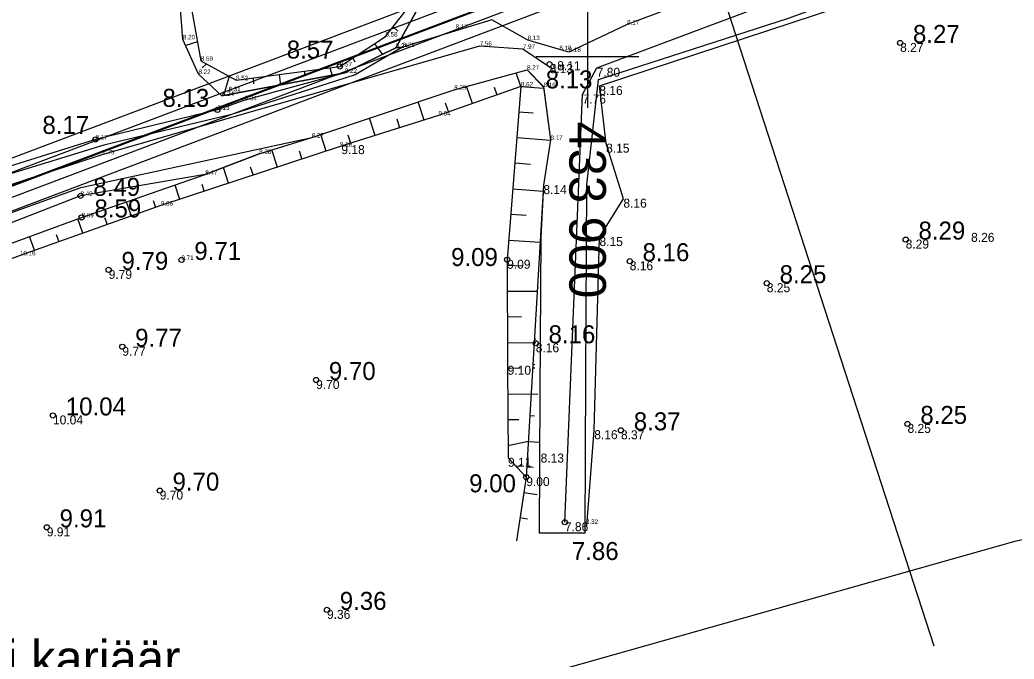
# Model space of a CAD drawing. Extents: x 433497 to 434382, y 6534486 to 6534993.
# Drawn here: x 433855.8 to 433933.2, y 6534653.1 to 6534702.9 of the extents above; entities that cross this region are included whole.
import ezdxf

# ---------------------------------------------------------------- set-up
doc = ezdxf.new("R2010")
doc.units = 0
for name, color, linetype in [('Default', 7, 'Continuous'), ('kataster', 7, 'Continuous'), ('KORGUS-EH2000', 7, 'Continuous'), ('MOOTKORG-EH2000', 7, 'Continuous'), ('PIIR', 7, 'Continuous'), ('RELJEEF', 7, 'Continuous'), ('VEEKOGU', 7, 'Continuous'), ('VORK', 7, 'Continuous'), ('VORMISTUS', 7, 'Continuous')]:
    doc.layers.add(name, color=color, linetype=linetype)

msp = doc.modelspace()

# ---------------------------------------------------------------- linework, layer by layer
at = {"layer": 'Default'}
msp.add_lwpolyline([(433617.12, 6534791.025), (433632.75, 6534606.045), (434137.38, 6534796.515), (434127.69, 6534855.6), (433968.21, 6534911.925), (433942.38, 6534904.035), (433920.99, 6534907.275)], close=True, dxfattribs=at)
msp.add_lwpolyline([(433617.12, 6534791.025), (433632.75, 6534606.045), (434137.38, 6534796.515), (434127.69, 6534855.6), (433968.21, 6534911.925), (433942.38, 6534904.035), (433920.99, 6534907.275)], close=True, dxfattribs=at)
msp.add_lwpolyline([(433617.12, 6534791.025), (433632.75, 6534606.045), (434137.38, 6534796.515), (434127.69, 6534855.6), (433968.21, 6534911.925), (433942.38, 6534904.035), (433920.99, 6534907.275)], close=True, dxfattribs=at)
at = {"layer": 'kataster'}
msp.add_lwpolyline([(433617.102, 6534791.002), (433632.769, 6534606.029), (434137.446, 6534796.469), (434127.827, 6534855.589), (433950.026, 6534918.39)], close=True, dxfattribs=at)
at = {"layer": 'KORGUS-EH2000'}
for centre in [(433924.354, 6534701.056), (433880.692, 6534699.223), (433897.04, 6534699.402), (433871.149, 6534695.84), (433861.652, 6534693.541), (433860.483, 6534689.147), (433860.57, 6534687.466), (433924.787, 6534685.741), (433893.729, 6534684.169), (433868.35, 6534684.154), (433903.283, 6534684.056), (433862.675, 6534683.381), (433913.964, 6534682.344), (433863.739, 6534677.393), (433895.957, 6534677.664), (433878.84, 6534674.804), (433858.334, 6534672.043), (433924.931, 6534671.384), (433902.598, 6534670.886), (433895.217, 6534667.241), (433866.654, 6534666.188), (433857.853, 6534663.327), (433898.23, 6534663.727), (433879.688, 6534656.901)]:
    msp.add_circle(centre, 0.2, dxfattribs=at)
at = {"layer": 'PIIR'}
msp.add_line((433908.78, 6534710.175), (433926.99, 6534654.105), dxfattribs=at)
for points in [[(433632.021, 6534604.835), (434138.248, 6534795.936), (434128.468, 6534856.135), (433968.226, 6534912.818), (433942.33, 6534904.85), (433920.952, 6534908.165), (433616.327, 6534791.524), (433632.021, 6534604.835)], [(433632.732, 6534605.959), (434137.353, 6534796.454), (434127.754, 6534855.539), (433968.208, 6534911.976), (433942.39, 6534904.031), (433921.04, 6534907.341), (433617.174, 6534790.992), (433632.732, 6534605.959)], [(433633.446, 6534604.304), (434134.891, 6534793.6)]]:
    msp.add_lwpolyline(points, dxfattribs=at)
for points in [[(433618.234, 6534790.327), (433921.149, 6534906.313), (433942.464, 6534903.008), (433968.187, 6534910.923), (434126.862, 6534854.794), (434136.235, 6534797.101), (433633.617, 6534607.362)], [(433619.24, 6534789.695), (433634.52, 6534608.851), (434135.141, 6534797.808), (434125.908, 6534854.108), (433968.165, 6534909.82), (433942.53, 6534901.99), (433921.212, 6534905.219)], [(433619.24, 6534789.695), (433634.52, 6534608.851), (434135.141, 6534797.808), (434125.908, 6534854.108), (433968.165, 6534909.82), (433942.53, 6534901.99), (433921.212, 6534905.219)]]:
    msp.add_lwpolyline(points, close=True, dxfattribs=at)
at = {"layer": 'RELJEEF'}
for p, q in [((433885.216, 6534701.975), (433884.845, 6534702.32)), ((433869.598, 6534701.132), (433868.678, 6534700.861)), ((433883.386, 6534700.99), (433884.027, 6534700.165)), ((433881.898, 6534699.551), (433881.714, 6534699.894)), ((433869.96, 6534699.106), (433870.311, 6534699.421)), ((433879.921, 6534699.121), (433880.084, 6534698.531)), ((433872.062, 6534698.455), (433871.623, 6534696.946)), ((433873.989, 6534697.864), (433873.973, 6534698.336)), ((433875.956, 6534698.597), (433876.064, 6534697.778)), ((433877.985, 6534698.503), (433877.938, 6534698.859)), ((433894.806, 6534697.667), (433894.428, 6534698.738)), ((433891.034, 6534696.335), (433890.561, 6534697.676)), ((433892.707, 6534697.604), (433892.92, 6534697.001)), ((433894.806, 6534697.667), (433895.235, 6534697.633)), ((433894.806, 6534697.667), (433896.583, 6534697.525)), ((433887.25, 6534695.041), (433886.789, 6534696.467)), ((433888.905, 6534696.383), (433889.149, 6534695.669)), ((433895.748, 6534695.585), (433894.647, 6534695.673)), ((433883.435, 6534693.838), (433883.007, 6534695.196)), ((433885.123, 6534695.137), (433885.342, 6534694.44)), ((433879.624, 6534692.622), (433879.202, 6534693.917)), ((433881.317, 6534693.897), (433881.528, 6534693.237)), ((433894.488, 6534693.68), (433897.106, 6534693.471)), ((433875.825, 6534691.372), (433875.381, 6534692.72)), ((433877.509, 6534692.653), (433877.725, 6534691.997)), ((433872.025, 6534690.121), (433871.623, 6534691.344)), ((433873.708, 6534691.406), (433873.925, 6534690.747)), ((433895.56, 6534691.588), (433894.329, 6534691.686)), ((433868.226, 6534688.871), (433867.857, 6534689.984)), ((433869.938, 6534690.067), (433870.126, 6534689.496)), ((433896.553, 6534689.981), (433896.553, 6534689.981)), ((433894.17, 6534689.692), (433896.525, 6534689.504)), ((433864.443, 6534687.572), (433864.055, 6534688.671)), ((433866.142, 6534688.782), (433866.329, 6534688.237)), ((433862.361, 6534687.462), (433862.557, 6534686.906)), ((433895.209, 6534687.603), (433894.011, 6534687.699)), ((433896.446, 6534687.984), (433896.436, 6534687.985)), ((433860.671, 6534686.241), (433860.277, 6534687.358)), ((433856.899, 6534684.91), (433856.516, 6534685.98)), ((433858.592, 6534686.123), (433858.785, 6534685.576)), ((433896.318, 6534685.988), (433896.36, 6534685.986)), ((433893.852, 6534685.705), (433896.292, 6534685.534)), ((433894.956, 6534683.676), (433893.732, 6534683.71)), ((433896.232, 6534683.99), (433896.201, 6534683.992)), ((433893.741, 6534681.71), (433896.068, 6534681.721)), ((433896.084, 6534681.995), (433896.166, 6534681.99)), ((433894.85, 6534679.715), (433893.751, 6534679.71)), ((433896.018, 6534679.996), (433895.967, 6534679.999)), ((433893.76, 6534677.71), (433895.833, 6534677.72)), ((433895.833, 6534677.725), (433895.959, 6534677.717)), ((433895.849, 6534678.002), (433895.973, 6534677.995)), ((433895.882, 6534675.997), (433895.732, 6534676.006)), ((433894.742, 6534675.714), (433893.769, 6534675.71)), ((433895.88, 6534675.718), (433895.716, 6534675.728)), ((433893.778, 6534673.71), (433895.598, 6534673.718)), ((433895.599, 6534673.732), (433896.133, 6534673.7)), ((433895.854, 6534671.991), (433895.498, 6534672.012)), ((433894.633, 6534671.714), (433893.786, 6534671.71)), ((433893.794, 6534669.71), (433895.381, 6534670.03)), ((433895.38, 6534670.016), (433896.299, 6534669.962)), ((433894.9, 6534668.246), (433894.509, 6534667.992)), ((433895.753, 6534667.977), (433895.263, 6534668.019)), ((433895.217, 6534667.241), (433895.217, 6534667.241)), ((433895.034, 6534666.035), (433896.072, 6534665.896)), ((433895.318, 6534663.968), (433894.733, 6534664.057))]:
    msp.add_line(p, q, dxfattribs=at)
for points in [[(433836.51, 6534724.993), (433839.722, 6534730.314), (433843.112, 6534725.867), (433850.656, 6534716.817), (433853.509, 6534713.897), (433858.468, 6534710.165), (433861.177, 6534707.751), (433868.295, 6534708.365), (433869.862, 6534699.668), (433872.606, 6534698.155), (433880.692, 6534699.223), (433884.244, 6534701.553), (433886.906, 6534704.949), (433887.082, 6534708.682), (433884.587, 6534710.617), (433878.791, 6534711.468), (433877.958, 6534723.638), (433880.96, 6534728.715), (433884.3, 6534732.983), (433888.143, 6534739.195), (433895.061, 6534753.859), (433899.33, 6534759.117), (433904.949, 6534763.914), (433915.987, 6534768.78)], [(433916.484, 6534767.586), (433905.134, 6534762.547), (433900.139, 6534758.389), (433896.07, 6534753.37), (433888.649, 6534738.904), (433884.83, 6534732.743), (433882.198, 6534728.762), (433878.824, 6534723.659), (433880.307, 6534718.793), (433879.693, 6534713.136), (433882.886, 6534712.985), (433885.317, 6534711.447), (433888.963, 6534708.91), (433888.001, 6534707.482), (433887.582, 6534705.196), (433885.049, 6534700.668), (433881.086, 6534698.719), (433871.506, 6534696.924), (433869.679, 6534698.635), (433868.465, 6534701.335), (433868.104, 6534706.14), (433860.946, 6534706.997), (433858.426, 6534708.55), (433852.899, 6534712.846)], [(433899.928, 6534663.45), (433900.517, 6534670.895), (433900.924, 6534685.936), (433902.788, 6534688.926), (433901.443, 6534693.211), (433900.914, 6534697.707), (433925.259, 6534705.724), (433933.384, 6534708.942), (433941.076, 6534713.927), (433958.256, 6534720.818), (433999.504, 6534737.335), (434040.692, 6534753.828), (434042.383, 6534754.563)], [(433777.933, 6534660.257), (433779.013, 6534657.195), (433779.596, 6534656.412), (433783.119, 6534656.774), (433783.268, 6534657.669), (433798.914, 6534664.086), (433822.837, 6534672.867), (433840.934, 6534680.27), (433860.57, 6534687.466), (433870.205, 6534690.796), (433874.406, 6534692.419), (433878.502, 6534693.682), (433889.603, 6534697.413), (433895.281, 6534698.972), (433896.571, 6534697.615), (433897.112, 6534693.509), (433896.553, 6534689.981), (433895.217, 6534667.241)], [(433894.806, 6534697.667), (433888.379, 6534695.397), (433880.706, 6534692.978), (433866.746, 6534688.384), (433855.767, 6534684.511), (433848.164, 6534681.647), (433841.494, 6534679.355), (433827.952, 6534674.012), (433812.238, 6534668.108), (433797.951, 6534662.758), (433784.53, 6534657.136)], [(433894.806, 6534697.667), (433893.729, 6534684.169), (433893.769, 6534675.913), (433893.798, 6534668.746), (433895.217, 6534667.241)], [(433896.553, 6534689.981), (433895.217, 6534667.241), (433894.461, 6534662.272)], [(433896.553, 6534689.981), (433895.217, 6534667.241), (433894.691, 6534663.783)], [(433899.928, 6534663.45), (433899.928, 6534663.45)]]:
    msp.add_lwpolyline(points, dxfattribs=at)
at = {"layer": 'VEEKOGU'}
msp.add_line((433885.049, 6534700.668), (433885.584, 6534700.735), dxfattribs=at)
for points in [[(433871.506, 6534696.924), (433881.086, 6534698.719), (433885.049, 6534700.668), (433887.582, 6534705.196), (433888.001, 6534707.482), (433888.963, 6534708.91), (433885.317, 6534711.447), (433882.886, 6534712.985), (433879.693, 6534713.136), (433880.307, 6534718.793), (433878.824, 6534723.659), (433882.198, 6534728.762), (433884.83, 6534732.743), (433888.649, 6534738.904), (433896.07, 6534753.37), (433900.139, 6534758.389), (433905.134, 6534762.547), (433916.484, 6534767.586)], [(433916.484, 6534767.586), (433905.134, 6534762.547), (433900.139, 6534758.389), (433896.07, 6534753.37), (433888.649, 6534738.904), (433884.83, 6534732.743), (433882.198, 6534728.762), (433878.824, 6534723.659), (433880.307, 6534718.793), (433879.693, 6534713.136), (433882.886, 6534712.985), (433885.317, 6534711.447), (433888.963, 6534708.91), (433888.001, 6534707.482), (433887.582, 6534705.196), (433885.049, 6534700.668)], [(433898.23, 6534663.727), (433899.607, 6534697.038), (433900.708, 6534699.122), (433924.709, 6534708.124), (433937.253, 6534714.919), (433957.997, 6534721.463), (433975.446, 6534730.696), (433987.3, 6534735.407), (433998.265, 6534739.968), (434019.672, 6534748.507), (434048.697, 6534758.47), (434049.568, 6534761.922), (434049.568, 6534761.922), (434049.568, 6534761.922)], [(433845.74, 6534684.471), (433860.498, 6534689.801), (433878.502, 6534693.682), (433889.603, 6534697.413), (433895.281, 6534698.972), (433896.571, 6534697.665), (433897.112, 6534693.509), (433896.553, 6534689.981), (433896.343, 6534685.933), (433896.283, 6534673.748), (433896.229, 6534662.913), (433899.798, 6534662.895), (433899.858, 6534675.039), (433899.932, 6534689.992), (433900.852, 6534698.199), (433915.648, 6534702.98), (433922.291, 6534705.432), (433932.948, 6534709.366), (433940.179, 6534714.231)], [(433925.672, 6534711.253), (433923.536, 6534710.303), (433917.119, 6534707.774), (433903.078, 6534702.488), (433898.531, 6534700.346), (433895.329, 6534701.275), (433892.54, 6534702.862), (433885.584, 6534700.735), (433885.049, 6534700.668)], [(433778.782, 6534659.392), (433779.833, 6534660.166), (433792.069, 6534665.38), (433806.405, 6534671.473), (433828.193, 6534680.066), (433845.036, 6534686.725), (433862.181, 6534692.372), (433891.595, 6534700.834), (433894.958, 6534700.598), (433897.266, 6534699.048)], [(433885.584, 6534700.735), (433881.889, 6534698.581), (433872.248, 6534695.493), (433862.31, 6534693.082), (433845.023, 6534687.8)], [(433881.086, 6534698.719), (433873.289, 6534696.586), (433871.149, 6534695.84), (433861.652, 6534693.541), (433844.003, 6534688.036), (433827.618, 6534681.407), (433805.985, 6534672.349), (433791.128, 6534666.272), (433777.933, 6534660.257), (433779.013, 6534657.195)], [(433874.406, 6534692.419), (433870.205, 6534690.796), (433860.483, 6534689.147), (433840.123, 6534681.222), (433822.067, 6534674.638), (433797.998, 6534665.307), (433786.023, 6534660.396), (433779.013, 6534657.195)], [(433874.406, 6534692.419), (433870.205, 6534690.796), (433860.483, 6534689.147), (433840.123, 6534681.222), (433822.067, 6534674.638), (433797.998, 6534665.307), (433786.023, 6534660.396), (433779.013, 6534657.195)], [(433874.406, 6534692.419), (433870.205, 6534690.796), (433860.483, 6534689.147), (433840.123, 6534681.222), (433822.067, 6534674.638), (433797.998, 6534665.307), (433786.023, 6534660.396), (433779.013, 6534657.195)]]:
    msp.add_lwpolyline(points, dxfattribs=at)
at = {"layer": 'VORK'}
for p, q in [((433900, 6534704), (433900, 6534696)), ((433896, 6534700), (433904, 6534700))]:
    msp.add_line(p, q, dxfattribs=at)
at = {"layer": 'VORMISTUS'}
msp.add_lwpolyline([(433752.081, 6534596.222), (433789.501, 6534614.839), (433850.676, 6534638.913), (433933.408, 6534662.281), (434004.046, 6534676.577), (434088.702, 6534717.815)], dxfattribs=at)
msp.add_lwpolyline([(433752.081, 6534596.222), (433789.501, 6534614.839), (433850.676, 6534638.913), (433933.408, 6534662.281), (434004.046, 6534676.577), (434088.702, 6534717.815)], dxfattribs=at)

# ---------------------------------------------------------------- texts
at = {"layer": 'kataster'}
msp.add_text('Partsi karjäär', height=2.85, dxfattribs=at).set_placement((433845.818, 6534651.691))
at = {"layer": 'KORGUS-EH2000'}
for s, p in [('8.27', (433925.354, 6534701.056)), ('8.57', (433876.553, 6534699.839)), ('8.13', (433896.735, 6534697.516)), ('8.13', (433866.868, 6534696.077)), ('8.17', (433857.513, 6534693.967)), ('8.49', (433861.483, 6534689.147)), ('8.59', (433861.57, 6534687.466)), ('8.29', (433925.787, 6534685.741)), ('9.71', (433869.35, 6534684.154)), ('8.16', (433904.283, 6534684.056)), ('9.79', (433863.675, 6534683.381)), ('9.09', (433889.362, 6534683.681)), ('8.25', (433914.964, 6534682.344)), ('8.16', (433896.957, 6534677.664)), ('9.77', (433864.739, 6534677.393)), ('9.70', (433879.84, 6534674.804)), ('10.04', (433859.334, 6534672.043)), ('8.25', (433925.931, 6534671.384)), ('8.37', (433903.598, 6534670.886)), ('9.70', (433867.654, 6534666.188)), ('9.00', (433890.77, 6534666.057)), ('9.91', (433858.853, 6534663.327)), ('7.86', (433898.774, 6534660.784)), ('9.36', (433880.688, 6534656.901))]:
    msp.add_text(s, height=1.4, dxfattribs=at).set_placement(p)
at = {"layer": 'MOOTKORG-EH2000'}
for s, height, p in [('8.17', 0.35, (433889.725, 6534702.162)), ('8.17', 0.35, (433903.078, 6534702.488)), ('8.20', 0.35, (433868.465, 6534701.335)), ('8.58', 0.35, (433884.244, 6534701.553)), ('8.13', 0.35, (433895.329, 6534701.275)), ('8.24', 0.35, (433885.049, 6534700.668)), ('8.21', 0.35, (433885.584, 6534700.735)), ('7.56', 0.35, (433891.595, 6534700.834)), ('7.97', 0.35, (433894.958, 6534700.598)), ('8.18', 0.35, (433897.801, 6534700.497)), ('8.18', 0.35, (433898.531, 6534700.346)), ('8.27', 0.7, (433924.354, 6534700.356)), ('8.59', 0.35, (433869.862, 6534699.668)), ('8.57', 0.35, (433880.692, 6534699.223)), ('8.27', 0.35, (433895.281, 6534698.972)), ('8.13', 0.7, (433897.04, 6534698.702)), ('8.03', 0.35, (433897.266, 6534699.048)), ('8.11', 0.7, (433897.632, 6534698.932)), ('7.80', 0.7, (433900.708, 6534698.422)), ('8.22', 0.35, (433869.679, 6534698.635)), ('8.52', 0.35, (433872.606, 6534698.155)), ('8.22', 0.35, (433881.086, 6534698.719)), ('8.31', 0.35, (433872.019, 6534697.289)), ('8.29', 0.35, (433889.603, 6534697.413)), ('8.62', 0.35, (433894.806, 6534697.667)), ('8.16', 0.35, (433896.571, 6534697.615)), ('8.16', 0.35, (433896.571, 6534697.615)), ('8.16', 0.7, (433900.914, 6534697.007)), ('8.24', 0.35, (433871.506, 6534696.924)), ('8.34', 0.35, (433873.289, 6534696.586)), ('7.76', 0.7, (433899.607, 6534696.338)), ('8.13', 0.35, (433871.149, 6534695.84)), ('9.04', 0.35, (433888.379, 6534695.397)), ('8.17', 0.35, (433861.652, 6534693.541)), ('8.27', 0.35, (433878.502, 6534693.682)), ('8.17', 0.35, (433897.112, 6534693.509)), ('9.18', 0.35, (433880.706, 6534692.978)), ('9.18', 0.7, (433880.81, 6534692.397)), ('8.15', 0.7, (433901.443, 6534692.511)), ('7.75', 0.35, (433862.181, 6534692.372)), ('8.38', 0.35, (433874.406, 6534692.419)), ('8.47', 0.35, (433870.205, 6534690.796)), ('8.14', 0.7, (433896.553, 6534689.281)), ('8.49', 0.35, (433860.483, 6534689.147)), ('9.66', 0.35, (433866.746, 6534688.384)), ('8.16', 0.7, (433902.788, 6534688.226)), ('8.59', 0.35, (433860.57, 6534687.466)), ('8.15', 0.7, (433900.924, 6534685.236)), ('8.26', 0.7, (433929.885, 6534685.563)), ('8.29', 0.7, (433924.787, 6534685.041)), ('10.16', 0.35, (433855.767, 6534684.511)), ('9.71', 0.35, (433868.35, 6534684.154)), ('9.09', 0.7, (433893.729, 6534683.469)), ('8.16', 0.7, (433903.283, 6534683.356)), ('9.79', 0.7, (433862.675, 6534682.681)), ('8.25', 0.7, (433913.964, 6534681.644)), ('9.77', 0.7, (433863.739, 6534676.693)), ('8.16', 0.7, (433895.957, 6534676.964)), ('9.10', 0.7, (433893.769, 6534675.213)), ('9.70', 0.7, (433878.84, 6534674.104)), ('10.04', 0.7, (433858.334, 6534671.343)), ('8.25', 0.7, (433924.931, 6534670.684)), ('8.16', 0.7, (433900.517, 6534670.195)), ('8.37', 0.7, (433902.598, 6534670.186)), ('8.13', 0.7, (433896.338, 6534668.375)), ('9.11', 0.7, (433893.798, 6534668.046)), ('9.00', 0.7, (433895.217, 6534666.541)), ('9.70', 0.7, (433866.654, 6534665.488)), ('7.86', 0.7, (433898.23, 6534663.027)), ('8.32', 0.35, (433899.873, 6534663.598)), ('9.91', 0.7, (433857.853, 6534662.627)), ('9.36', 0.7, (433879.688, 6534656.201))]:
    msp.add_text(s, height=height, dxfattribs=at).set_placement(p)
at = {"layer": 'VORK'}
msp.add_text(' 433 900', height=2.85, rotation=270, dxfattribs=at).set_placement((433898.575, 6534696))

doc.saveas('drawing.dxf')
